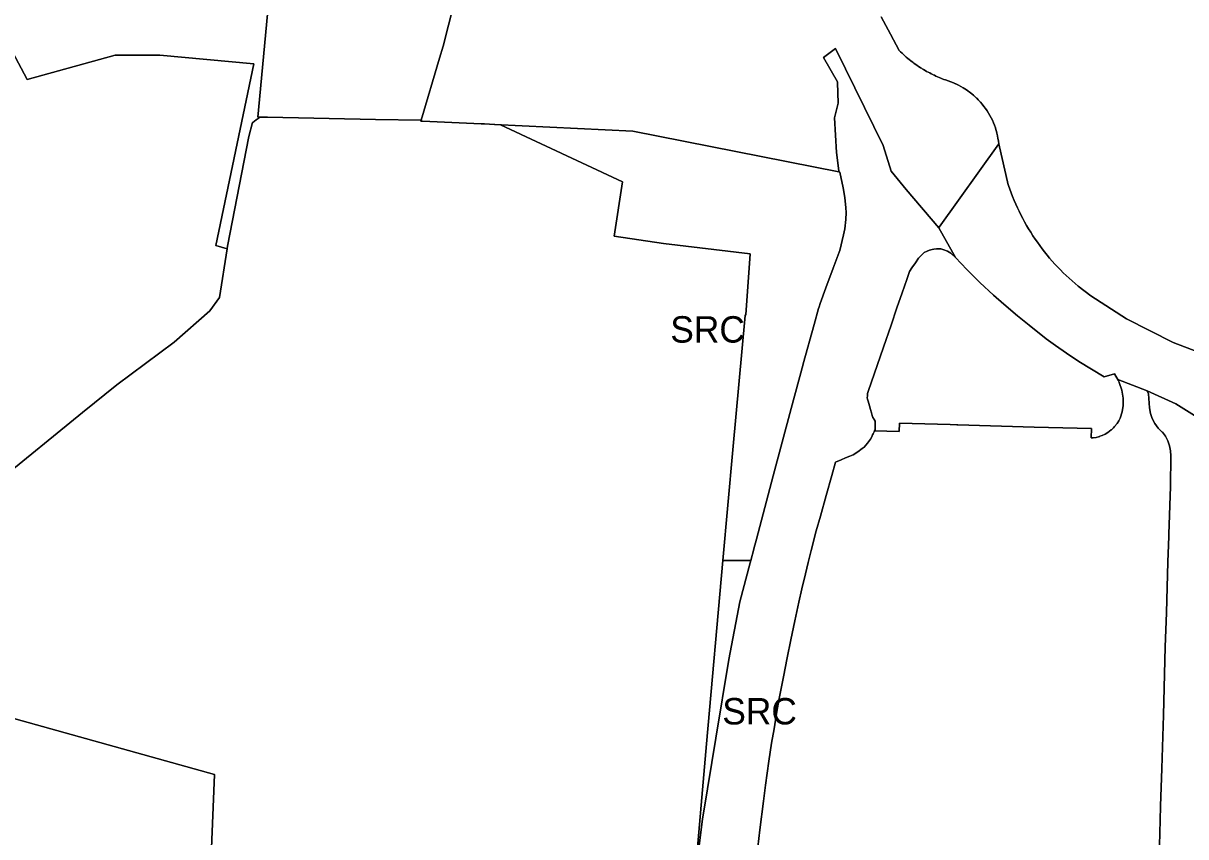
# Model space of a CAD drawing. Extents: x 598968 to 613553, y 4409678 to 4430833.
# Drawn here: x 606653 to 607181, y 4415273 to 4415643 of the extents above; entities that cross this region are included whole.
import ezdxf

# ---------------------------------------------------------------- set-up
doc = ezdxf.new("R2010")
doc.units = 0
for name, color, linetype in [('1', 7, 'Continuous'), ('Nucli Rural', 7, 'Continuous'), ('Sòl Rústic Comú', 7, 'Continuous')]:
    doc.layers.add(name, color=color, linetype=linetype)

msp = doc.modelspace()

# ---------------------------------------------------------------- linework, layer by layer
at = {"layer": '1'}
for points in [[(606764.4755, 4415656.6206), (606759.2538, 4415600.0541), (606759.886, 4415600.0416), (606763.663, 4415599.9672), (606763.6703, 4415599.967), (606812.7122, 4415598.9999), (606833.4859, 4415598.5903), (606833.5218, 4415598.7123), (606841.7888, 4415626.8091), (606843.3981, 4415632.2787), (606845.8374, 4415641.834), (606845.8381, 4415641.837), (606852.8284, 4415669.2195)], [(607042.514, 4415645.6468), (607046.6787, 4415637.7541), (607050.7195, 4415630.2554), (607051.3376, 4415629.6466), (607051.9645, 4415629.047), (607052.6003, 4415628.4567), (607053.2447, 4415627.8757), (607053.8976, 4415627.3044), (607054.5588, 4415626.7428), (607055.2283, 4415626.1911), (607055.9058, 4415625.6493), (607056.5913, 4415625.1175), (607057.015, 4415624.7987), (607057.2846, 4415624.5959), (607057.9854, 4415624.0846), (607058.6938, 4415623.5838), (607059.4095, 4415623.0935), (607059.7626, 4415622.8593), (607060.4284, 4415622.4389), (607060.4786, 4415622.408), (607060.7637, 4415622.2325), (607060.7854, 4415622.2198), (607061.0996, 4415622.027), (607061.776, 4415621.6238), (607062.4576, 4415621.2295), (607063.1442, 4415620.8439), (607063.8357, 4415620.4674), (607064.532, 4415620.0997), (607065.2329, 4415619.741), (607065.9385, 4415619.3914), (607066.1159, 4415619.3059), (607066.1345, 4415619.2975), (607066.6486, 4415619.051), (607067.363, 4415618.7197), (607068.0815, 4415618.3978), (607068.8042, 4415618.0851), (607069.5309, 4415617.7818), (607070.2614, 4415617.4878), (607070.9957, 4415617.2035), (607071.7336, 4415616.9285), (607072.9316, 4415616.5502), (607074.1149, 4415616.128), (607075.2817, 4415615.6625), (607076.2471, 4415615.2357), (607076.314, 4415615.2062), (607076.4307, 4415615.1546), (607077.5601, 4415614.6045), (607078.6686, 4415614.0131), (607079.7545, 4415613.3815), (607080.4933, 4415612.9146), (607080.5955, 4415612.85), (607080.8165, 4415612.7103), (607081.853, 4415612.0003), (607082.6894, 4415611.381), (607082.8627, 4415611.2527), (607083.8441, 4415610.4685), (607084.3769, 4415610.0096), (607084.4934, 4415609.9093), (607084.796, 4415609.6487), (607085.717, 4415608.7943), (607085.9098, 4415608.6011), (607086.6056, 4415607.9062), (607086.629, 4415607.8819), (607086.7809, 4415607.7301), (607087.6192, 4415606.8276), (607088.4234, 4415605.8946), (607089.1921, 4415604.9322), (607089.9246, 4415603.9418), (607090.6197, 4415602.925), (607091.2765, 4415601.883), (607091.8941, 4415600.8171), (607092.4715, 4415599.729), (607093.008, 4415598.6203), (607093.5029, 4415597.4923), (607093.9554, 4415596.3466), (607094.365, 4415595.1849), (607094.3809, 4415595.1326), (607094.4165, 4415595.0195), (607094.731, 4415594.0087), (607094.7558, 4415593.917), (607094.858, 4415593.5399), (607095.053, 4415592.8198), (607095.3305, 4415591.6198), (607095.5632, 4415590.4101), (607095.6334, 4415589.9539), (607095.7506, 4415589.1926), (607095.8926, 4415587.969), (607096.0618, 4415587.2408), (607096.239, 4415586.4783), (607099.9036, 4415570.7102), (607100.0939, 4415569.8914), (607100.2934, 4415569.033), (607100.8959, 4415567.3157), (607101.5289, 4415565.6094), (607102.1924, 4415563.9146), (607102.8861, 4415562.232), (607103.6097, 4415560.5622), (607104.3631, 4415558.9054), (607105.146, 4415557.2624), (607105.9582, 4415555.6338), (607106.7993, 4415554.0198), (607107.6692, 4415552.4211), (607108.5675, 4415550.8385), (607109.494, 4415549.2719), (607110.4483, 4415547.7221), (607111.4302, 4415546.1899), (607112.4393, 4415544.6753), (607113.4754, 4415543.179), (607114.5381, 4415541.7015), (607115.6269, 4415540.2432), (607116.7417, 4415538.8046), (607117.882, 4415537.3862), (607119.0474, 4415535.9884), (607120.2378, 4415534.6118), (607121.4526, 4415533.2565), (607122.6914, 4415531.9232), (607123.9538, 4415530.6123), (607125.2395, 4415529.3241), (607126.548, 4415528.0592), (607127.879, 4415526.8179), (607129.2318, 4415525.6005), (607130.6062, 4415524.4076), (607132.0017, 4415523.2394), (607137.7528, 4415518.9332), (607153.9988, 4415508.47), (607175.1146, 4415497.6531), (607193.0386, 4415490.8194)], [(606986.0204, 4415264.463), (606987.3003, 4415276.2429), (606988.9503, 4415289.2929), (606989.8802, 4415296.5828), (606991.4802, 4415307.4627), (606992.7101, 4415315.6227), (606993.8101, 4415322.1826), (606994.98, 4415329.0825), (606996.2, 4415335.9725), (606998.0466, 4415345.8389), (606999.7499, 4415354.3823), (607001.3998, 4415362.5723), (607003.1998, 4415371.2822), (607005.0697, 4415379.7522), (607006.4396, 4415385.7421), (607008.0796, 4415392.5521), (607009.3296, 4415397.652), (607010.7295, 4415403.222), (607013.0195, 4415412.0319), (607014.8694, 4415418.7819), (607017.4294, 4415428.0818), (607020.0693, 4415437.3117), (607021.7692, 4415443.2217), (607024.2492, 4415444.4017), (607026.3093, 4415445.242), (607028.2449, 4415446.0512), (607029.6903, 4415446.6555), (607031.8781, 4415447.9332), (607033.8943, 4415449.4554), (607034.7008, 4415450.0644), (607036.2325, 4415451.9631), (607037.6248, 4415453.6888), (607038.1715, 4415454.8097), (607038.5877, 4415455.6629), (607038.8396, 4415456.1793), (607039.2604, 4415457.042), (607039.479, 4415457.5719), (607039.7558, 4415458.0577), (607039.7735, 4415459.3508), (607039.809, 4415461.9318), (607039.3667, 4415462.6032), (607039.1258, 4415462.969), (607038.709, 4415463.6018), (607038.448, 4415464.5109), (607038.1177, 4415465.662), (607037.6752, 4415467.2039), (607037.1825, 4415468.9204), (607036.5817, 4415471.0138), (607036.328, 4415471.8977), (607036.149, 4415472.5216), (607036.2346, 4415473.4407), (607036.339, 4415474.5616), (607036.6539, 4415475.46), (607043.6164, 4415495.5805), (607047.0139, 4415505.5862), (607049.6718, 4415513.3773), (607051.981, 4415520.1468), (607054.079, 4415526.3162), (607055.3075, 4415529.9285), (607056.4741, 4415531.5921), (607058.075, 4415533.8731), (607059.4985, 4415535.9013), (607061.225, 4415537.8527), (607062.047, 4415538.5098), (607063.455, 4415539.2111), (607064.4932, 4415539.639), (607065.6082, 4415539.9117), (607066.492, 4415540.102), (607067.5583, 4415540.2314), (607068.6675, 4415540.2135), (607069.6198, 4415540.1703), (607070.9583, 4415539.8115), (607072.5534, 4415539.1343), (607074.1383, 4415538.2116), (607076.222, 4415536.2991), (607068.7542, 4415549.81), (607053.8844, 4415567.169), (607046.9945, 4415575.5186), (607043.3945, 4415587.2182), (607022.0525, 4415630.5713), (607021.7546, 4415631.1764), (607016.305, 4415627.1222), (607022.6044, 4415616.0232), (607022.6648, 4415615.9168), (607022.6672, 4415615.839), (607022.9648, 4415606.327), (607021.2649, 4415599.757), (607022.155, 4415583.9074), (607023.245, 4415575.5977), (607023.2741, 4415575.1903), (607023.275, 4415575.1777), (607023.3004, 4415575.1832), (607023.6017, 4415575.2482), (607023.6087, 4415575.2497), (607023.6486, 4415575.065), (607025.185, 4415567.948), (607025.9298, 4415563.4706), (607026.5051, 4415558.8282), (607026.5451, 4415556.7682), (607026.3952, 4415553.4983), (607025.9752, 4415549.3184), (607025.3476, 4415546.6287), (607023.6653, 4415539.4186), (607023.4256, 4415538.7703), (607020.7154, 4415531.4386), (607017.3369, 4415522.499), (607014.8418, 4415515.3509), (607014.3078, 4415513.8211), (607014.0557, 4415513.0988), (607012.0858, 4415505.8689), (607007.101, 4415487.9855), (607007.0499, 4415487.8005), (607001.5166, 4415467.6077), (606993.4569, 4415437.1498), (606985.7742, 4415408.2564), (606984.6185, 4415403.9101), (606984.6177, 4415403.907), (606984.5632, 4415403.7018), (606983.1958, 4415398.548), (606982.9433, 4415397.5965), (606978.2513, 4415379.9121), (606973.2368, 4415353.641), (606973.225, 4415353.5729), (606967.3403, 4415317.913), (606961.7192, 4415283.8504), (606961.2987, 4415281.302), (606960.674, 4415276.2616), (606957.5578, 4415251.117)], [(607193.0386, 4415490.8194), (607175.1146, 4415497.6531), (607153.9988, 4415508.47), (607137.7528, 4415518.9332), (607132.0017, 4415523.2394), (607130.6062, 4415524.4076), (607129.2318, 4415525.6005), (607127.879, 4415526.8179), (607126.548, 4415528.0592), (607125.2395, 4415529.3241), (607123.9538, 4415530.6123), (607122.6914, 4415531.9232), (607121.4526, 4415533.2565), (607120.2378, 4415534.6118), (607119.0474, 4415535.9884), (607117.882, 4415537.3862), (607116.7417, 4415538.8046), (607115.6269, 4415540.2432), (607114.5381, 4415541.7015), (607113.4754, 4415543.179), (607112.4393, 4415544.6753), (607111.4302, 4415546.1899), (607110.4483, 4415547.7221), (607109.494, 4415549.2719), (607108.5675, 4415550.8385), (607107.6692, 4415552.4211), (607106.7993, 4415554.0198), (607105.9582, 4415555.6338), (607105.146, 4415557.2624), (607104.3631, 4415558.9054), (607103.6097, 4415560.5622), (607102.8861, 4415562.232), (607102.1924, 4415563.9146), (607101.5289, 4415565.6094), (607100.8959, 4415567.3157), (607100.2934, 4415569.033), (607100.0939, 4415569.8914), (607099.9036, 4415570.7102), (607096.239, 4415586.4783), (607096.0618, 4415587.2408), (607095.8926, 4415587.969), (607068.8815, 4415549.989), (607068.7542, 4415549.81), (607076.222, 4415536.2991), (607081.4774, 4415530.7815), (607087.3283, 4415524.9659), (607093.5454, 4415519.1261), (607098.2558, 4415515.0063), (607104.4919, 4415509.7505), (607109.7011, 4415505.4978), (607117.5365, 4415499.3799), (607121.6286, 4415496.3634), (607126.7096, 4415492.7917), (607132.3597, 4415489.0825), (607143.7893, 4415482.1058), (607148.5009, 4415483.4226), (607150.1734, 4415480.5299), (607149.996, 4415480.8542), (607163.3874, 4415475.6639), (607163.9274, 4415474.3739), (607163.3971, 4415475.7067), (607176.4107, 4415469.791), (607184.7972, 4415464.4644)], [(607168.4532, 4415251.8865), (607169.2681, 4415280.6812), (607169.4644, 4415287.0312), (607169.993, 4415304.131), (607170.7023, 4415328.3958), (607171.6078, 4415359.4454), (607172.1177, 4415374.7953), (607172.8126, 4415398.08), (607172.9208, 4415401.7976), (607173.1476, 4415409.5949), (607173.1822, 4415410.587), (607173.9375, 4415432.2346), (607174.1274, 4415446.1344), (607174.0259, 4415448.4813), (607173.5761, 4415450.7869), (607172.7881, 4415452.9998), (607171.6793, 4415455.0707), (607170.2745, 4415456.9534), (607170.247, 4415456.9851), (607168.3835, 4415458.7564), (607166.8331, 4415460.8073), (607165.6452, 4415463.0619), (607164.8363, 4415465.4786), (607164.4275, 4415467.994), (607163.9274, 4415474.3739), (607163.3874, 4415475.6639), (607149.996, 4415480.8542), (607150.1734, 4415480.5299), (607150.6233, 4415479.7077), (607150.7076, 4415479.5536), (607151.8787, 4415476.0023), (607152.4319, 4415472.304), (607152.4496, 4415471.9885), (607152.3987, 4415469.057), (607151.9588, 4415466.1583), (607151.1376, 4415463.3438), (607150.4676, 4415462.0538), (607149.6877, 4415460.8338), (607148.5303, 4415459.4264), (607148.0056, 4415458.9017), (607147.2527, 4415458.1488), (607147.0592, 4415457.9991), (607145.5277, 4415456.8138), (607144.2877, 4415456.0638), (607142.9778, 4415455.4438), (607141.8836, 4415455.0365), (607141.7862, 4415455.009), (607141.2125, 4415454.8471), (607140.2078, 4415454.5637), (607138.7778, 4415454.3137), (607137.8978, 4415454.3237), (607138.0278, 4415458.5236), (607112.0185, 4415459.1828), (607077.3114, 4415460.2804), (607076.9499, 4415460.2914), (607076.8985, 4415460.2935), (607073.7886, 4415460.4523), (607073.7769, 4415460.4528), (607050.7488, 4415461.002), (607050.6488, 4415457.2021), (607039.479, 4415457.5719), (607039.2604, 4415457.042), (607038.8396, 4415456.1793), (607038.5877, 4415455.6629), (607038.1715, 4415454.8097), (607037.6248, 4415453.6888), (607036.2325, 4415451.9631), (607034.7008, 4415450.0644), (607033.8943, 4415449.4554), (607031.8781, 4415447.9332), (607029.6903, 4415446.6555), (607028.2449, 4415446.0512), (607026.3093, 4415445.242), (607024.2492, 4415444.4017), (607021.7692, 4415443.2217), (607020.0693, 4415437.3117), (607017.4294, 4415428.0818), (607014.8694, 4415418.7819), (607013.0195, 4415412.0319), (607010.7295, 4415403.222), (607009.3296, 4415397.652), (607008.0796, 4415392.5521), (607006.4396, 4415385.7421), (607005.0697, 4415379.7522), (607003.1998, 4415371.2822), (607001.3998, 4415362.5723), (606999.7499, 4415354.3823), (606998.0466, 4415345.8389), (606996.2, 4415335.9725), (606994.98, 4415329.0825), (606993.8101, 4415322.1826), (606992.7101, 4415315.6227), (606991.4802, 4415307.4627), (606989.8802, 4415296.5828), (606988.9503, 4415289.2929), (606987.3003, 4415276.2429), (606986.0204, 4415264.463)], [(607184.7972, 4415464.4644), (607176.4107, 4415469.791), (607163.3971, 4415475.7067), (607163.9274, 4415474.3739), (607164.4275, 4415467.994), (607164.8363, 4415465.4786), (607165.6452, 4415463.0619), (607166.8331, 4415460.8073), (607168.3835, 4415458.7564), (607170.247, 4415456.9851), (607170.2745, 4415456.9534), (607171.6793, 4415455.0707), (607172.7881, 4415452.9998), (607173.5761, 4415450.7869), (607174.0259, 4415448.4813), (607174.1274, 4415446.1344), (607173.9375, 4415432.2346), (607173.1822, 4415410.587), (607173.1476, 4415409.5949), (607172.9208, 4415401.7976), (607172.8126, 4415398.08), (607172.1177, 4415374.7953), (607171.6078, 4415359.4454), (607170.7023, 4415328.3958), (607169.993, 4415304.131), (607169.4644, 4415287.0312), (607169.2681, 4415280.6812), (607168.4532, 4415251.8865)]]:
    msp.add_lwpolyline(points, dxfattribs=at)
msp.add_lwpolyline([(607076.222, 4415536.2991), (607074.1383, 4415538.2116), (607072.5534, 4415539.1343), (607070.9583, 4415539.8115), (607069.6198, 4415540.1703), (607068.6675, 4415540.2135), (607067.5583, 4415540.2314), (607066.492, 4415540.102), (607065.6082, 4415539.9117), (607064.4932, 4415539.639), (607063.455, 4415539.2111), (607062.047, 4415538.5098), (607061.225, 4415537.8527), (607059.4985, 4415535.9013), (607058.075, 4415533.8731), (607056.4741, 4415531.5921), (607055.3075, 4415529.9285), (607054.079, 4415526.3162), (607051.981, 4415520.1468), (607049.6718, 4415513.3773), (607047.0139, 4415505.5862), (607043.6164, 4415495.5805), (607036.6539, 4415475.46), (607036.339, 4415474.5616), (607036.2346, 4415473.4407), (607036.149, 4415472.5216), (607036.328, 4415471.8977), (607036.5817, 4415471.0138), (607037.1825, 4415468.9204), (607037.6752, 4415467.2039), (607038.1177, 4415465.662), (607038.448, 4415464.5109), (607038.709, 4415463.6018), (607039.1258, 4415462.969), (607039.3667, 4415462.6032), (607039.809, 4415461.9318), (607039.7735, 4415459.3508), (607039.7558, 4415458.0577), (607039.479, 4415457.5719), (607050.6488, 4415457.2021), (607050.7488, 4415461.002), (607073.7769, 4415460.4528), (607073.7886, 4415460.4523), (607076.8985, 4415460.2935), (607076.9499, 4415460.2914), (607077.3114, 4415460.2804), (607112.0185, 4415459.1828), (607138.0278, 4415458.5236), (607137.8978, 4415454.3237), (607138.7778, 4415454.3137), (607140.2078, 4415454.5637), (607141.2125, 4415454.8471), (607141.7862, 4415455.009), (607141.8836, 4415455.0365), (607142.9778, 4415455.4438), (607144.2877, 4415456.0638), (607145.5277, 4415456.8138), (607147.0592, 4415457.9991), (607147.2527, 4415458.1488), (607148.0056, 4415458.9017), (607148.5303, 4415459.4264), (607149.6877, 4415460.8338), (607150.4676, 4415462.0538), (607151.1376, 4415463.3438), (607151.9588, 4415466.1583), (607152.3987, 4415469.057), (607152.4496, 4415471.9885), (607152.4319, 4415472.304), (607151.8787, 4415476.0023), (607150.7076, 4415479.5536), (607150.6233, 4415479.7077), (607150.1734, 4415480.5299), (607148.5009, 4415483.4226), (607143.7893, 4415482.1058), (607132.3597, 4415489.0825), (607126.7096, 4415492.7917), (607121.6286, 4415496.3634), (607117.5365, 4415499.3799), (607109.7011, 4415505.4978), (607104.4919, 4415509.7505), (607098.2558, 4415515.0063), (607093.5454, 4415519.1261), (607087.3283, 4415524.9659), (607081.4774, 4415530.7815)], close=True, dxfattribs=at)
at = {"layer": 'Nucli Rural'}
for points in [[(606957.4571, 4415250.7986), (606963.1893, 4415315.309), (606970.5889, 4415398.5802), (606970.5987, 4415398.692), (606975.0539, 4415448.8278), (606980.7323, 4415509.9024), (606980.9153, 4415510.366), (606981.3719, 4415516.5674), (606982.9429, 4415537.902), (606943.5587, 4415542.6428), (606921.0927, 4415545.9362), (606924.9079, 4415570.7172), (606869.5525, 4415596.5384), (606866.9335, 4415596.6624), (606866.7887, 4415596.6712), (606862.2693, 4415596.946), (606860.7827, 4415597.0388), (606834.0867, 4415598.2194), (606834.0461, 4415598.2206), (606833.3863, 4415598.2336), (606833.4859, 4415598.5903), (606812.7122, 4415598.9999), (606763.6703, 4415599.967), (606763.663, 4415599.9672), (606759.886, 4415600.0416), (606759.8531, 4415599.686), (606759.8125, 4415599.6864), (606758.5385, 4415598.7938), (606756.9181, 4415597.6584), (606756.8101, 4415597.5826), (606755.1087, 4415591.1828), (606745.5087, 4415541.4728), (606745.3123, 4415540.2462), (606741.7587, 4415518.073), (606737.3785, 4415512.0728), (606721.2119, 4415497.8308), (606695.1221, 4415478.419), (606679.5687, 4415465.9028), (606640.7589, 4415434.4024)], [(606606.4585, 4415338.4928), (606739.5253, 4415301.4452), (606736.8587, 4415234.5826), (606734.0175, 4415227.6946), (606732.6785, 4415224.4484), (606726.1587, 4415208.6428), (606716.8785, 4415195.573), (606707.5887, 4415189.4028), (606693.9687, 4415195.7228), (606686.1287, 4415104.2228), (606693.3797, 4415052.3558), (606638.0967, 4415049.5824)]]:
    msp.add_lwpolyline(points, dxfattribs=at)
at = {"layer": 'Sòl Rústic Comú'}
for points in [[(606852.8284, 4415669.2195), (606845.8381, 4415641.837), (606845.8374, 4415641.834), (606843.3981, 4415632.2787), (606841.7888, 4415626.8091), (606833.5218, 4415598.7123), (606833.4859, 4415598.5903), (606833.3863, 4415598.2336), (606834.0461, 4415598.2206), (606834.0867, 4415598.2194), (606860.7827, 4415597.0388), (606862.2693, 4415596.946), (606866.7887, 4415596.6712), (606929.6211, 4415593.6952), (607023.2741, 4415575.1903), (607023.245, 4415575.5977), (607022.155, 4415583.9074), (607021.2649, 4415599.757), (607022.9648, 4415606.327), (607022.6672, 4415615.839), (607022.6648, 4415615.9168), (607022.6044, 4415616.0232), (607016.305, 4415627.1222), (607021.7546, 4415631.1764), (607022.0525, 4415630.5713), (607043.3945, 4415587.2182), (607046.9945, 4415575.5186), (607053.8844, 4415567.169), (607068.7542, 4415549.81), (607068.8815, 4415549.989), (607095.8926, 4415587.969), (607095.7506, 4415589.1926), (607095.6334, 4415589.9539), (607095.5632, 4415590.4101), (607095.3305, 4415591.6198), (607095.053, 4415592.8198), (607094.858, 4415593.5399), (607094.7558, 4415593.917), (607094.731, 4415594.0087), (607094.4165, 4415595.0195), (607094.3809, 4415595.1326), (607094.365, 4415595.1849), (607093.9554, 4415596.3466), (607093.5029, 4415597.4923), (607093.008, 4415598.6203), (607092.4715, 4415599.729), (607091.8941, 4415600.8171), (607091.2765, 4415601.883), (607090.6197, 4415602.925), (607089.9246, 4415603.9418), (607089.1921, 4415604.9322), (607088.4234, 4415605.8946), (607087.6192, 4415606.8276), (607086.7809, 4415607.7301), (607086.629, 4415607.8819), (607086.6056, 4415607.9062), (607085.9098, 4415608.6011), (607085.717, 4415608.7943), (607084.796, 4415609.6487), (607084.4934, 4415609.9093), (607084.3769, 4415610.0096), (607083.8441, 4415610.4685), (607082.8627, 4415611.2527), (607082.6894, 4415611.381), (607081.853, 4415612.0003), (607080.8165, 4415612.7103), (607080.5955, 4415612.85), (607080.4933, 4415612.9146), (607079.7545, 4415613.3815), (607078.6686, 4415614.0131), (607077.5601, 4415614.6045), (607076.4307, 4415615.1546), (607076.314, 4415615.2062), (607076.2471, 4415615.2357), (607075.2817, 4415615.6625), (607074.1149, 4415616.128), (607072.9316, 4415616.5502), (607071.7336, 4415616.9285), (607070.9957, 4415617.2035), (607070.2614, 4415617.4878), (607069.5309, 4415617.7818), (607068.8042, 4415618.0851), (607068.0815, 4415618.3978), (607067.363, 4415618.7197), (607066.6486, 4415619.051), (607066.1345, 4415619.2975), (607066.1159, 4415619.3059), (607065.9385, 4415619.3914), (607065.2329, 4415619.741), (607064.532, 4415620.0997), (607063.8357, 4415620.4674), (607063.1442, 4415620.8439), (607062.4576, 4415621.2295), (607061.776, 4415621.6238), (607061.0996, 4415622.027), (607060.7854, 4415622.2198), (607060.7637, 4415622.2325), (607060.4786, 4415622.408), (607060.4284, 4415622.4389), (607059.7626, 4415622.8593), (607059.4095, 4415623.0935), (607058.6938, 4415623.5838), (607057.9854, 4415624.0846), (607057.2846, 4415624.5959), (607057.015, 4415624.7987), (607056.5913, 4415625.1175), (607055.9058, 4415625.6493), (607055.2283, 4415626.1911), (607054.5588, 4415626.7428), (607053.8976, 4415627.3044), (607053.2447, 4415627.8757), (607052.6003, 4415628.4567), (607051.9645, 4415629.047), (607051.3376, 4415629.6466), (607050.7195, 4415630.2554), (607046.6787, 4415637.7541), (607042.514, 4415645.6468)], [(606636.9933, 4415649.6948), (606654.3683, 4415617.1948), (606694.4313, 4415628.195), (606714.7441, 4415628.195), (606757.3695, 4415624.195), (606740.1815, 4415541.695), (606745.3123, 4415540.2462), (606745.5087, 4415541.4728), (606755.1087, 4415591.1828), (606756.8101, 4415597.5826), (606756.9181, 4415597.6584), (606758.5385, 4415598.7938), (606759.8125, 4415599.6864), (606759.8531, 4415599.686), (606759.886, 4415600.0416), (606759.2538, 4415600.0541), (606764.4755, 4415656.6206)], [(606640.7589, 4415434.4024), (606679.5687, 4415465.9028), (606695.1221, 4415478.419), (606721.2119, 4415497.8308), (606737.3785, 4415512.0728), (606741.7587, 4415518.073), (606745.3123, 4415540.2462), (606740.1815, 4415541.695), (606757.3695, 4415624.195), (606714.7441, 4415628.195), (606694.4313, 4415628.195), (606654.3683, 4415617.1948), (606636.9933, 4415649.6948)], [(606638.0967, 4415049.5824), (606693.3797, 4415052.3558), (606686.1287, 4415104.2228), (606693.9687, 4415195.7228), (606707.5887, 4415189.4028), (606716.8785, 4415195.573), (606726.1587, 4415208.6428), (606732.6785, 4415224.4484), (606734.0175, 4415227.6946), (606736.8587, 4415234.5826), (606739.5253, 4415301.4452), (606606.4585, 4415338.4928)]]:
    msp.add_lwpolyline(points, dxfattribs=at)
for points in [[(607023.2741, 4415575.1903), (606929.6211, 4415593.6952), (606866.7887, 4415596.6712), (606866.9335, 4415596.6624), (606869.5525, 4415596.5384), (606924.9079, 4415570.7172), (606921.0927, 4415545.9362), (606943.5587, 4415542.6428), (606982.9429, 4415537.902), (606981.3719, 4415516.5674), (606980.9153, 4415510.366), (606980.7323, 4415509.9024), (606975.0539, 4415448.8278), (606970.5987, 4415398.692), (606970.5889, 4415398.5802), (606983.1958, 4415398.548), (606984.5632, 4415403.7018), (606984.6177, 4415403.907), (606984.6185, 4415403.9101), (606985.7742, 4415408.2564), (606993.4569, 4415437.1498), (607001.5166, 4415467.6077), (607007.0499, 4415487.8005), (607007.101, 4415487.9855), (607012.0858, 4415505.8689), (607014.0557, 4415513.0988), (607014.3078, 4415513.8211), (607014.8418, 4415515.3509), (607017.3369, 4415522.499), (607020.7154, 4415531.4386), (607023.4256, 4415538.7703), (607023.6653, 4415539.4186), (607025.3476, 4415546.6287), (607025.9752, 4415549.3184), (607026.3952, 4415553.4983), (607026.5451, 4415556.7682), (607026.5051, 4415558.8282), (607025.9298, 4415563.4706), (607025.185, 4415567.948), (607023.6486, 4415575.065), (607023.6087, 4415575.2497), (607023.6017, 4415575.2482), (607023.3004, 4415575.1832), (607023.275, 4415575.1777)], [(606983.1958, 4415398.548), (606970.5889, 4415398.5802), (606963.1893, 4415315.309), (606957.4571, 4415250.7986), (606957.4096, 4415249.6992), (606957.5578, 4415251.117), (606960.674, 4415276.2616), (606961.2987, 4415281.302), (606961.7192, 4415283.8504), (606967.3403, 4415317.913), (606973.225, 4415353.5729), (606973.2368, 4415353.641), (606978.2513, 4415379.9121), (606982.9433, 4415397.5965)]]:
    msp.add_lwpolyline(points, close=True, dxfattribs=at)

# ---------------------------------------------------------------- texts
for p in [(606946.6669, 4415497.6096), (606970.3027, 4415324.1397)]:
    msp.add_text('SRC', height=12, dxfattribs=at).set_placement(p)

doc.saveas('drawing.dxf')
